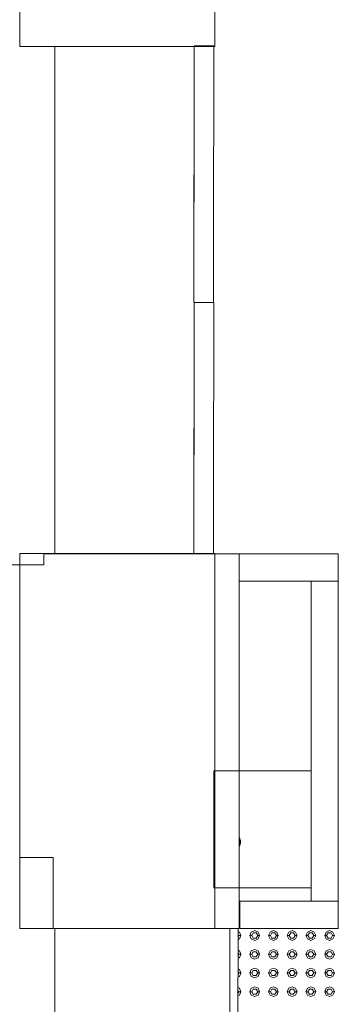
# Model space of a CAD drawing. Header units: millimetres. Extents: x -261 to 187, y -214 to 106.
# Tile 595 of 656: x -218.785 to -217.966, y 12.315 to 14.845. Entities that reach past the tile are written whole.
import ezdxf

# ---------------------------------------------------------------- set-up
doc = ezdxf.new("R2010")
doc.units = ezdxf.units.MM
doc.header["$LTSCALE"] = 0.005
doc.header["$MEASUREMENT"] = 0
for name, color, linetype, lineweight in [('IFC-Elemento construtivo genérico-Contorno', 9, 'Continuous', 5), ('IFC-Laje-Contorno', 9, 'Continuous', 5), ('IFC-Parede padrão-Contorno', 9, 'Continuous', 5), ('IFC-Parede-Contorno', 9, 'Continuous', 5), ('IFC-Pilar-Contorno', 9, 'Continuous', 5), ('IFC-Porta-Contorno', 9, 'Continuous', 5)]:
    doc.layers.add(name, color=color, linetype=linetype, lineweight=lineweight)

msp = doc.modelspace()

# ---------------------------------------------------------------- linework, layer by layer
at = {"layer": 'IFC-Elemento construtivo genérico-Contorno', "lineweight": 5}
for p, q in [((-218.2205, 12.7421), (-218.2192, 12.7421)), ((-218.2192, 12.7421), (-218.2185, 12.7421)), ((-218.2185, 12.7371), (-218.2185, 12.7421)), ((-218.2185, 12.7271), (-218.2185, 12.7371)), ((-218.2185, 12.7371), (-218.2175, 12.7371)), ((-218.2185, 12.7221), (-218.2185, 12.7271)), ((-218.2185, 12.7271), (-218.2175, 12.7271)), ((-218.2175, 12.7271), (-218.2175, 12.7371)), ((-218.2175, 12.7351), (-218.217, 12.7351)), ((-218.2175, 12.7291), (-218.217, 12.7291)), ((-218.217, 12.7347), (-218.217, 12.7351)), ((-218.217, 12.7339), (-218.217, 12.7347)), ((-218.217, 12.7328), (-218.217, 12.7339)), ((-218.217, 12.7315), (-218.217, 12.7328)), ((-218.217, 12.7303), (-218.217, 12.7315)), ((-218.217, 12.7295), (-218.217, 12.7303)), ((-218.217, 12.7291), (-218.217, 12.7295)), ((-218.2205, 12.7221), (-218.2198, 12.7221)), ((-218.2198, 12.7221), (-218.2185, 12.7221)), ((-218.2235, 12.5023), (-218.2198, 12.5007)), ((-218.2198, 12.5007), (-218.2161, 12.4919)), ((-218.1931, 12.4919), (-218.1894, 12.5007)), ((-218.1894, 12.5007), (-218.1805, 12.5044)), ((-218.1881, 12.4919), (-218.1843, 12.4984)), ((-218.1843, 12.4984), (-218.1768, 12.4984)), ((-218.1805, 12.5044), (-218.1717, 12.5007)), ((-218.1768, 12.4984), (-218.173, 12.4919)), ((-218.1717, 12.5007), (-218.168, 12.4919)), ((-218.145, 12.4919), (-218.1413, 12.5007)), ((-218.1413, 12.5007), (-218.1325, 12.5044)), ((-218.14, 12.4919), (-218.1362, 12.4984)), ((-218.1362, 12.4984), (-218.1287, 12.4984)), ((-218.1325, 12.5044), (-218.1236, 12.5007)), ((-218.1287, 12.4984), (-218.1249, 12.4919)), ((-218.1236, 12.5007), (-218.1199, 12.4919)), ((-218.0969, 12.4919), (-218.0932, 12.5007)), ((-218.0932, 12.5007), (-218.0844, 12.5044)), ((-218.0919, 12.4919), (-218.0881, 12.4984)), ((-218.0881, 12.4984), (-218.0806, 12.4984)), ((-218.0844, 12.5044), (-218.0755, 12.5007)), ((-218.0806, 12.4984), (-218.0768, 12.4919)), ((-218.0755, 12.5007), (-218.0718, 12.4919)), ((-218.0488, 12.4919), (-218.0451, 12.5007)), ((-218.0451, 12.5007), (-218.0363, 12.5044)), ((-218.0438, 12.4919), (-218.04, 12.4984)), ((-218.04, 12.4984), (-218.0325, 12.4984)), ((-218.0363, 12.5044), (-218.0274, 12.5007)), ((-218.0325, 12.4984), (-218.0288, 12.4919)), ((-218.0274, 12.5007), (-218.0237, 12.4919)), ((-218.0007, 12.4919), (-217.997, 12.5007)), ((-217.997, 12.5007), (-217.9882, 12.5044)), ((-217.9957, 12.4919), (-217.9919, 12.4984)), ((-217.9919, 12.4984), (-217.9844, 12.4984)), ((-217.9882, 12.5044), (-217.9793, 12.5007)), ((-217.9844, 12.4984), (-217.9807, 12.4919)), ((-217.9793, 12.5007), (-217.9757, 12.4919)), ((-218.2235, 12.496), (-218.2211, 12.4919)), ((-218.2235, 12.4877), (-218.2211, 12.4919)), ((-218.2235, 12.4815), (-218.2198, 12.483)), ((-218.2211, 12.4919), (-218.2161, 12.4919)), ((-218.2198, 12.483), (-218.2161, 12.4919)), ((-218.1931, 12.4919), (-218.1881, 12.4919)), ((-218.1931, 12.4919), (-218.1894, 12.483)), ((-218.1894, 12.483), (-218.1805, 12.4793)), ((-218.1881, 12.4919), (-218.1843, 12.4854)), ((-218.1843, 12.4854), (-218.1768, 12.4854)), ((-218.1805, 12.4793), (-218.1717, 12.483)), ((-218.1768, 12.4854), (-218.173, 12.4919)), ((-218.173, 12.4919), (-218.168, 12.4919)), ((-218.1717, 12.483), (-218.168, 12.4919)), ((-218.145, 12.4919), (-218.14, 12.4919)), ((-218.145, 12.4919), (-218.1413, 12.483)), ((-218.1413, 12.483), (-218.1325, 12.4793)), ((-218.14, 12.4919), (-218.1362, 12.4854)), ((-218.1362, 12.4854), (-218.1287, 12.4854)), ((-218.1325, 12.4793), (-218.1236, 12.483)), ((-218.1287, 12.4854), (-218.1249, 12.4919)), ((-218.1249, 12.4919), (-218.1199, 12.4919)), ((-218.1236, 12.483), (-218.1199, 12.4919)), ((-218.0969, 12.4919), (-218.0919, 12.4919)), ((-218.0969, 12.4919), (-218.0932, 12.483)), ((-218.0932, 12.483), (-218.0844, 12.4793)), ((-218.0919, 12.4919), (-218.0881, 12.4854)), ((-218.0881, 12.4854), (-218.0806, 12.4854)), ((-218.0844, 12.4793), (-218.0755, 12.483)), ((-218.0806, 12.4854), (-218.0768, 12.4919)), ((-218.0768, 12.4919), (-218.0718, 12.4919)), ((-218.0755, 12.483), (-218.0718, 12.4919)), ((-218.0488, 12.4919), (-218.0438, 12.4919)), ((-218.0488, 12.4919), (-218.0451, 12.483)), ((-218.0451, 12.483), (-218.0363, 12.4793)), ((-218.0438, 12.4919), (-218.04, 12.4854)), ((-218.04, 12.4854), (-218.0325, 12.4854)), ((-218.0363, 12.4793), (-218.0274, 12.483)), ((-218.0325, 12.4854), (-218.0288, 12.4919)), ((-218.0288, 12.4919), (-218.0237, 12.4919)), ((-218.0274, 12.483), (-218.0237, 12.4919)), ((-218.0007, 12.4919), (-217.9957, 12.4919)), ((-218.0007, 12.4919), (-217.997, 12.483)), ((-217.997, 12.483), (-217.9882, 12.4793)), ((-217.9957, 12.4919), (-217.9919, 12.4854)), ((-217.9919, 12.4854), (-217.9844, 12.4854)), ((-217.9882, 12.4793), (-217.9793, 12.483)), ((-217.9844, 12.4854), (-217.9807, 12.4919)), ((-217.9807, 12.4919), (-217.9757, 12.4919)), ((-217.9793, 12.483), (-217.9757, 12.4919)), ((-218.2236, 12.448), (-218.2211, 12.4438)), ((-218.2235, 12.4542), (-218.2198, 12.4526)), ((-218.2198, 12.4526), (-218.2161, 12.4438)), ((-218.1931, 12.4438), (-218.1894, 12.4526)), ((-218.1894, 12.4526), (-218.1805, 12.4563)), ((-218.1881, 12.4438), (-218.1843, 12.4503)), ((-218.1843, 12.4503), (-218.1768, 12.4503)), ((-218.1805, 12.4563), (-218.1717, 12.4526)), ((-218.1768, 12.4503), (-218.173, 12.4438)), ((-218.1717, 12.4526), (-218.168, 12.4438)), ((-218.145, 12.4438), (-218.1413, 12.4526)), ((-218.1413, 12.4526), (-218.1325, 12.4563)), ((-218.14, 12.4438), (-218.1362, 12.4503)), ((-218.1362, 12.4503), (-218.1287, 12.4503)), ((-218.1325, 12.4563), (-218.1236, 12.4526)), ((-218.1287, 12.4503), (-218.1249, 12.4438)), ((-218.1236, 12.4526), (-218.1199, 12.4438)), ((-218.0969, 12.4438), (-218.0932, 12.4526)), ((-218.0932, 12.4526), (-218.0844, 12.4563)), ((-218.0919, 12.4438), (-218.0881, 12.4503)), ((-218.0881, 12.4503), (-218.0806, 12.4503)), ((-218.0844, 12.4563), (-218.0755, 12.4526)), ((-218.0806, 12.4503), (-218.0768, 12.4438)), ((-218.0755, 12.4526), (-218.0718, 12.4438)), ((-218.0488, 12.4438), (-218.0451, 12.4526)), ((-218.0451, 12.4526), (-218.0363, 12.4563)), ((-218.0438, 12.4438), (-218.04, 12.4503)), ((-218.04, 12.4503), (-218.0325, 12.4503)), ((-218.0363, 12.4563), (-218.0274, 12.4526)), ((-218.0325, 12.4503), (-218.0288, 12.4438)), ((-218.0274, 12.4526), (-218.0237, 12.4438)), ((-218.0007, 12.4438), (-217.997, 12.4526)), ((-217.997, 12.4526), (-217.9882, 12.4563)), ((-217.9957, 12.4438), (-217.9919, 12.4503)), ((-217.9919, 12.4503), (-217.9844, 12.4503)), ((-217.9882, 12.4563), (-217.9793, 12.4526)), ((-217.9844, 12.4503), (-217.9807, 12.4438)), ((-217.9793, 12.4526), (-217.9757, 12.4438)), ((-218.2236, 12.4395), (-218.2211, 12.4438)), ((-218.2236, 12.4333), (-218.2198, 12.4349)), ((-218.2211, 12.4438), (-218.2161, 12.4438)), ((-218.2198, 12.4349), (-218.2161, 12.4438)), ((-218.1931, 12.4438), (-218.1881, 12.4438)), ((-218.1931, 12.4438), (-218.1894, 12.4349)), ((-218.1894, 12.4349), (-218.1805, 12.4312)), ((-218.1881, 12.4438), (-218.1843, 12.4373)), ((-218.1843, 12.4373), (-218.1768, 12.4373)), ((-218.1805, 12.4312), (-218.1717, 12.4349)), ((-218.1768, 12.4373), (-218.173, 12.4438)), ((-218.173, 12.4438), (-218.168, 12.4438)), ((-218.1717, 12.4349), (-218.168, 12.4438)), ((-218.145, 12.4438), (-218.14, 12.4438)), ((-218.145, 12.4438), (-218.1413, 12.4349)), ((-218.1413, 12.4349), (-218.1325, 12.4312)), ((-218.14, 12.4438), (-218.1362, 12.4373)), ((-218.1362, 12.4373), (-218.1287, 12.4373)), ((-218.1325, 12.4312), (-218.1236, 12.4349)), ((-218.1287, 12.4373), (-218.1249, 12.4438)), ((-218.1249, 12.4438), (-218.1199, 12.4438)), ((-218.1236, 12.4349), (-218.1199, 12.4438)), ((-218.0969, 12.4438), (-218.0919, 12.4438)), ((-218.0969, 12.4438), (-218.0932, 12.4349)), ((-218.0932, 12.4349), (-218.0844, 12.4312)), ((-218.0919, 12.4438), (-218.0881, 12.4373)), ((-218.0881, 12.4373), (-218.0806, 12.4373)), ((-218.0844, 12.4312), (-218.0755, 12.4349)), ((-218.0806, 12.4373), (-218.0768, 12.4438)), ((-218.0768, 12.4438), (-218.0718, 12.4438)), ((-218.0755, 12.4349), (-218.0718, 12.4438)), ((-218.0488, 12.4438), (-218.0438, 12.4438)), ((-218.0488, 12.4438), (-218.0451, 12.4349)), ((-218.0451, 12.4349), (-218.0363, 12.4312)), ((-218.0438, 12.4438), (-218.04, 12.4373)), ((-218.04, 12.4373), (-218.0325, 12.4373)), ((-218.0363, 12.4312), (-218.0274, 12.4349)), ((-218.0325, 12.4373), (-218.0288, 12.4438)), ((-218.0288, 12.4438), (-218.0237, 12.4438)), ((-218.0274, 12.4349), (-218.0237, 12.4438)), ((-218.0007, 12.4438), (-217.9957, 12.4438)), ((-218.0007, 12.4438), (-217.997, 12.4349)), ((-217.997, 12.4349), (-217.9882, 12.4312)), ((-217.9957, 12.4438), (-217.9919, 12.4373)), ((-217.9919, 12.4373), (-217.9844, 12.4373)), ((-217.9882, 12.4312), (-217.9793, 12.4349)), ((-217.9844, 12.4373), (-217.9807, 12.4438)), ((-217.9807, 12.4438), (-217.9757, 12.4438)), ((-217.9793, 12.4349), (-217.9757, 12.4438)), ((-218.2236, 12.4061), (-218.2198, 12.4045)), ((-218.2236, 12.4), (-218.2211, 12.3957)), ((-218.2236, 12.3913), (-218.2211, 12.3957)), ((-218.2211, 12.3957), (-218.2161, 12.3957)), ((-218.2198, 12.4045), (-218.2161, 12.3957)), ((-218.2198, 12.3868), (-218.2161, 12.3957)), ((-218.1931, 12.3957), (-218.1894, 12.4045)), ((-218.1931, 12.3957), (-218.1881, 12.3957)), ((-218.1931, 12.3957), (-218.1894, 12.3868)), ((-218.1894, 12.4045), (-218.1805, 12.4082)), ((-218.1881, 12.3957), (-218.1843, 12.4022)), ((-218.1881, 12.3957), (-218.1843, 12.3892)), ((-218.1843, 12.4022), (-218.1768, 12.4022)), ((-218.1805, 12.4082), (-218.1717, 12.4045)), ((-218.1768, 12.4022), (-218.173, 12.3957)), ((-218.1768, 12.3892), (-218.173, 12.3957)), ((-218.173, 12.3957), (-218.168, 12.3957)), ((-218.1717, 12.4045), (-218.168, 12.3957)), ((-218.1717, 12.3868), (-218.168, 12.3957)), ((-218.145, 12.3957), (-218.1413, 12.4045)), ((-218.145, 12.3957), (-218.14, 12.3957)), ((-218.145, 12.3957), (-218.1413, 12.3868)), ((-218.1413, 12.4045), (-218.1325, 12.4082)), ((-218.14, 12.3957), (-218.1362, 12.4022)), ((-218.14, 12.3957), (-218.1362, 12.3892)), ((-218.1362, 12.4022), (-218.1287, 12.4022)), ((-218.1325, 12.4082), (-218.1236, 12.4045)), ((-218.1287, 12.4022), (-218.1249, 12.3957)), ((-218.1287, 12.3892), (-218.1249, 12.3957)), ((-218.1249, 12.3957), (-218.1199, 12.3957)), ((-218.1236, 12.4045), (-218.1199, 12.3957)), ((-218.1236, 12.3868), (-218.1199, 12.3957)), ((-218.0969, 12.3957), (-218.0932, 12.4045)), ((-218.0969, 12.3957), (-218.0919, 12.3957)), ((-218.0969, 12.3957), (-218.0932, 12.3868)), ((-218.0932, 12.4045), (-218.0844, 12.4082)), ((-218.0919, 12.3957), (-218.0881, 12.4022)), ((-218.0919, 12.3957), (-218.0881, 12.3892)), ((-218.0881, 12.4022), (-218.0806, 12.4022)), ((-218.0844, 12.4082), (-218.0755, 12.4045)), ((-218.0806, 12.4022), (-218.0768, 12.3957)), ((-218.0806, 12.3892), (-218.0768, 12.3957)), ((-218.0768, 12.3957), (-218.0718, 12.3957)), ((-218.0755, 12.4045), (-218.0718, 12.3957)), ((-218.0755, 12.3868), (-218.0718, 12.3957)), ((-218.0488, 12.3957), (-218.0451, 12.4045)), ((-218.0488, 12.3957), (-218.0438, 12.3957)), ((-218.0488, 12.3957), (-218.0451, 12.3868)), ((-218.0451, 12.4045), (-218.0363, 12.4082)), ((-218.0438, 12.3957), (-218.04, 12.4022)), ((-218.0438, 12.3957), (-218.04, 12.3892)), ((-218.04, 12.4022), (-218.0325, 12.4022)), ((-218.0363, 12.4082), (-218.0274, 12.4045)), ((-218.0325, 12.4022), (-218.0288, 12.3957)), ((-218.0325, 12.3892), (-218.0288, 12.3957)), ((-218.0288, 12.3957), (-218.0237, 12.3957)), ((-218.0274, 12.4045), (-218.0237, 12.3957)), ((-218.0274, 12.3868), (-218.0237, 12.3957)), ((-218.0007, 12.3957), (-217.997, 12.4045)), ((-218.0007, 12.3957), (-217.9957, 12.3957)), ((-218.0007, 12.3957), (-217.997, 12.3868)), ((-217.997, 12.4045), (-217.9882, 12.4082)), ((-217.9957, 12.3957), (-217.9919, 12.4022)), ((-217.9957, 12.3957), (-217.9919, 12.3892)), ((-217.9919, 12.4022), (-217.9844, 12.4022)), ((-217.9882, 12.4082), (-217.9793, 12.4045)), ((-217.9844, 12.4022), (-217.9807, 12.3957)), ((-217.9844, 12.3892), (-217.9807, 12.3957)), ((-217.9807, 12.3957), (-217.9757, 12.3957)), ((-217.9793, 12.4045), (-217.9757, 12.3957)), ((-217.9793, 12.3868), (-217.9757, 12.3957)), ((-218.2236, 12.3852), (-218.2198, 12.3868)), ((-218.1894, 12.3868), (-218.1805, 12.3832)), ((-218.1843, 12.3892), (-218.1768, 12.3892)), ((-218.1805, 12.3832), (-218.1717, 12.3868)), ((-218.1413, 12.3868), (-218.1325, 12.3832)), ((-218.1362, 12.3892), (-218.1287, 12.3892)), ((-218.1325, 12.3832), (-218.1236, 12.3868)), ((-218.0932, 12.3868), (-218.0844, 12.3832)), ((-218.0881, 12.3892), (-218.0806, 12.3892)), ((-218.0844, 12.3832), (-218.0755, 12.3868)), ((-218.0451, 12.3868), (-218.0363, 12.3832)), ((-218.04, 12.3892), (-218.0325, 12.3892)), ((-218.0363, 12.3832), (-218.0274, 12.3868)), ((-217.997, 12.3868), (-217.9882, 12.3832)), ((-217.9919, 12.3892), (-217.9844, 12.3892)), ((-217.9882, 12.3832), (-217.9793, 12.3868)), ((-218.2237, 12.3581), (-218.2198, 12.3564)), ((-218.2237, 12.352), (-218.2211, 12.3476)), ((-218.2237, 12.3431), (-218.2211, 12.3476)), ((-218.2211, 12.3476), (-218.2161, 12.3476)), ((-218.2198, 12.3564), (-218.2161, 12.3476)), ((-218.2198, 12.3387), (-218.2161, 12.3476)), ((-218.1931, 12.3476), (-218.1894, 12.3564)), ((-218.1931, 12.3476), (-218.1881, 12.3476)), ((-218.1931, 12.3476), (-218.1894, 12.3387)), ((-218.1894, 12.3564), (-218.1805, 12.3601)), ((-218.1881, 12.3476), (-218.1843, 12.3541)), ((-218.1881, 12.3476), (-218.1843, 12.3411)), ((-218.1843, 12.3541), (-218.1768, 12.3541)), ((-218.1805, 12.3601), (-218.1717, 12.3564)), ((-218.1768, 12.3541), (-218.173, 12.3476)), ((-218.1768, 12.3411), (-218.173, 12.3476)), ((-218.173, 12.3476), (-218.168, 12.3476)), ((-218.1717, 12.3564), (-218.168, 12.3476)), ((-218.1717, 12.3387), (-218.168, 12.3476)), ((-218.145, 12.3476), (-218.1413, 12.3564)), ((-218.145, 12.3476), (-218.14, 12.3476)), ((-218.145, 12.3476), (-218.1413, 12.3387)), ((-218.1413, 12.3564), (-218.1325, 12.3601)), ((-218.14, 12.3476), (-218.1362, 12.3541)), ((-218.14, 12.3476), (-218.1362, 12.3411)), ((-218.1362, 12.3541), (-218.1287, 12.3541)), ((-218.1325, 12.3601), (-218.1236, 12.3564)), ((-218.1287, 12.3541), (-218.1249, 12.3476)), ((-218.1287, 12.3411), (-218.1249, 12.3476)), ((-218.1249, 12.3476), (-218.1199, 12.3476)), ((-218.1236, 12.3564), (-218.1199, 12.3476)), ((-218.1236, 12.3387), (-218.1199, 12.3476)), ((-218.0969, 12.3476), (-218.0932, 12.3564)), ((-218.0969, 12.3476), (-218.0919, 12.3476)), ((-218.0969, 12.3476), (-218.0932, 12.3387)), ((-218.0932, 12.3564), (-218.0844, 12.3601)), ((-218.0919, 12.3476), (-218.0881, 12.3541)), ((-218.0919, 12.3476), (-218.0881, 12.3411)), ((-218.0881, 12.3541), (-218.0806, 12.3541)), ((-218.0844, 12.3601), (-218.0755, 12.3564)), ((-218.0806, 12.3541), (-218.0768, 12.3476)), ((-218.0806, 12.3411), (-218.0768, 12.3476)), ((-218.0768, 12.3476), (-218.0718, 12.3476)), ((-218.0755, 12.3564), (-218.0718, 12.3476)), ((-218.0755, 12.3387), (-218.0718, 12.3476)), ((-218.0488, 12.3476), (-218.0451, 12.3564)), ((-218.0488, 12.3476), (-218.0438, 12.3476)), ((-218.0488, 12.3476), (-218.0451, 12.3387)), ((-218.0451, 12.3564), (-218.0363, 12.3601)), ((-218.0438, 12.3476), (-218.04, 12.3541)), ((-218.0438, 12.3476), (-218.04, 12.3411)), ((-218.04, 12.3541), (-218.0325, 12.3541)), ((-218.0363, 12.3601), (-218.0274, 12.3564)), ((-218.0325, 12.3541), (-218.0288, 12.3476)), ((-218.0325, 12.3411), (-218.0288, 12.3476)), ((-218.0288, 12.3476), (-218.0237, 12.3476)), ((-218.0274, 12.3564), (-218.0237, 12.3476)), ((-218.0274, 12.3387), (-218.0237, 12.3476)), ((-218.0007, 12.3476), (-217.997, 12.3564)), ((-218.0007, 12.3476), (-217.9957, 12.3476)), ((-218.0007, 12.3476), (-217.997, 12.3387)), ((-217.997, 12.3564), (-217.9882, 12.3601)), ((-217.9957, 12.3476), (-217.9919, 12.3541)), ((-217.9957, 12.3476), (-217.9919, 12.3411)), ((-217.9919, 12.3541), (-217.9844, 12.3541)), ((-217.9882, 12.3601), (-217.9793, 12.3564)), ((-217.9844, 12.3541), (-217.9807, 12.3476)), ((-217.9844, 12.3411), (-217.9807, 12.3476)), ((-217.9807, 12.3476), (-217.9757, 12.3476)), ((-217.9793, 12.3564), (-217.9757, 12.3476)), ((-217.9793, 12.3387), (-217.9757, 12.3476)), ((-218.2237, 12.3371), (-218.2198, 12.3387)), ((-218.1894, 12.3387), (-218.1805, 12.3351)), ((-218.1843, 12.3411), (-218.1768, 12.3411)), ((-218.1805, 12.3351), (-218.1717, 12.3387)), ((-218.1413, 12.3387), (-218.1325, 12.3351)), ((-218.1362, 12.3411), (-218.1287, 12.3411)), ((-218.1325, 12.3351), (-218.1236, 12.3387)), ((-218.0932, 12.3387), (-218.0844, 12.3351)), ((-218.0881, 12.3411), (-218.0806, 12.3411)), ((-218.0844, 12.3351), (-218.0755, 12.3387)), ((-218.0451, 12.3387), (-218.0363, 12.3351)), ((-218.04, 12.3411), (-218.0325, 12.3411)), ((-218.0363, 12.3351), (-218.0274, 12.3387)), ((-217.997, 12.3387), (-217.9882, 12.3351)), ((-217.9919, 12.3411), (-217.9844, 12.3411)), ((-217.9882, 12.3351), (-217.9793, 12.3387))]:
    msp.add_line(p, q, dxfattribs=at)
at = {"layer": 'IFC-Laje-Contorno', "lineweight": 5}
for p, q in [((-218.6945, 13.4735), (-218.6945, 14.776)), ((-218.2205, 12.9153), (-218.2205, 13.216)), ((-218.2205, 12.5801), (-218.2205, 12.6147)), ((-218.2205, 12.5801), (-218.0357, 12.5801)), ((-218.6945, 9.224), (-218.6945, 12.51))]:
    msp.add_line(p, q, dxfattribs=at)
at = {"layer": 'IFC-Parede padrão-Contorno', "lineweight": 5}
for p, q in [((-218.7843, 14.776), (-218.7843, 15.4156)), ((-218.2834, 14.776), (-218.2834, 15.4156)), ((-218.7843, 14.776), (-218.6806, 14.776)), ((-218.6806, 14.776), (-218.2834, 14.776)), ((-218.7843, 12.7096), (-218.7843, 13.4735)), ((-218.7843, 13.4735), (-218.6806, 13.4735)), ((-218.6806, 13.4735), (-218.2834, 13.4735)), ((-218.2834, 12.7096), (-218.2834, 13.4735)), ((-218.2205, 13.4721), (-218.0636, 13.4721)), ((-218.0636, 13.4721), (-217.9656, 13.4721)), ((-217.9656, 13.4452), (-217.9656, 13.4721)), ((-217.9656, 13.402), (-217.9656, 13.4452)), ((-218.2205, 13.402), (-218.0636, 13.402)), ((-218.0636, 13.402), (-217.9656, 13.402)), ((-218.0357, 12.8962), (-218.0357, 13.402)), ((-217.9656, 12.8962), (-217.9656, 13.402)), ((-218.0357, 12.5801), (-218.0357, 12.8962)), ((-217.9656, 12.5801), (-217.9656, 12.8962)), ((-218.7843, 12.51), (-218.7843, 12.7096)), ((-218.2834, 12.51), (-218.2834, 12.7096)), ((-218.2191, 12.5369), (-218.2191, 12.5801)), ((-218.2191, 12.5801), (-218.1216, 12.5801)), ((-218.1216, 12.5801), (-217.9656, 12.5801)), ((-217.9656, 12.5369), (-217.9656, 12.5801)), ((-218.2191, 12.51), (-218.2191, 12.5369)), ((-217.9656, 12.51), (-217.9656, 12.5369)), ((-218.7843, 12.51), (-218.6796, 12.51)), ((-218.6796, 12.51), (-218.2834, 12.51)), ((-218.2191, 12.51), (-218.1216, 12.51)), ((-218.1216, 12.51), (-217.9656, 12.51))]:
    msp.add_line(p, q, dxfattribs=at)
at = {"layer": 'IFC-Parede-Contorno', "lineweight": 5}
for p, q in [((-218.7226, 13.4721), (-218.5318, 13.4721)), ((-218.7226, 13.4546), (-218.7226, 13.4721)), ((-218.5318, 13.4721), (-218.2205, 13.4721)), ((-218.2205, 13.1065), (-218.2205, 13.4721)), ((-218.8311, 13.4439), (-218.7226, 13.4439)), ((-218.7226, 13.4439), (-218.7226, 13.4546)), ((-218.2205, 12.5102), (-218.2205, 13.1065)), ((-218.7859, 12.6925), (-218.6992, 12.6925)), ((-218.6992, 12.5795), (-218.6992, 12.6925)), ((-218.6992, 12.5102), (-218.6992, 12.5795)), ((-218.6992, 12.5102), (-218.4024, 12.5102)), ((-218.4024, 12.5102), (-218.2205, 12.5102))]:
    msp.add_line(p, q, dxfattribs=at)
at = {"layer": 'IFC-Pilar-Contorno', "lineweight": 5}
for p, q in [((-218.2858, 12.7246), (-218.2858, 12.9153)), ((-218.2858, 12.9153), (-218.272, 12.9153)), ((-218.272, 12.9153), (-218.1942, 12.9153)), ((-218.1942, 12.9153), (-218.0353, 12.9153)), ((-218.0353, 12.822), (-218.0353, 12.9153)), ((-218.0353, 12.8054), (-218.0353, 12.822)), ((-218.0353, 12.6147), (-218.0353, 12.8054)), ((-218.2858, 12.6313), (-218.2858, 12.7246)), ((-218.2858, 12.6147), (-218.2858, 12.6313)), ((-218.2858, 12.6147), (-218.1269, 12.6147)), ((-218.1269, 12.6147), (-218.0491, 12.6147)), ((-218.0491, 12.6147), (-218.0353, 12.6147))]:
    msp.add_line(p, q, dxfattribs=at)
at = {"layer": 'IFC-Porta-Contorno', "lineweight": 5}
for p, q in [((-218.3371, 14.1183), (-218.3362, 14.776)), ((-218.3364, 14.6347), (-218.3362, 14.7775)), ((-218.3362, 14.7775), (-218.297, 14.7774)), ((-218.297, 14.7774), (-218.2861, 14.7774)), ((-218.2868, 14.261), (-218.2861, 14.7774)), ((-218.3371, 14.1183), (-218.3364, 14.6347)), ((-218.287, 14.1182), (-218.2868, 14.261)), ((-218.3371, 13.4736), (-218.3362, 14.1183)), ((-218.3371, 14.1183), (-218.3362, 14.1183)), ((-218.3371, 14.1183), (-218.3262, 14.1183)), ((-218.3364, 13.9794), (-218.3362, 14.1183)), ((-218.3362, 14.1183), (-218.2969, 14.1183)), ((-218.3262, 14.1183), (-218.287, 14.1182)), ((-218.2969, 14.1183), (-218.2861, 14.1182)), ((-218.2868, 13.6124), (-218.2861, 14.1182)), ((-218.3371, 13.4735), (-218.3364, 13.9794)), ((-218.287, 13.4735), (-218.2868, 13.6124)), ((-218.2448, 12.3796), (-218.2447, 12.5099)), ((-218.2447, 12.5099), (-218.2279, 12.5099)), ((-218.2279, 12.5099), (-218.2235, 12.5099)), ((-218.2241, 12.016), (-218.2235, 12.5099)), ((-218.2455, 11.8858), (-218.2448, 12.3796))]:
    msp.add_line(p, q, dxfattribs=at)

doc.saveas('drawing.dxf')
